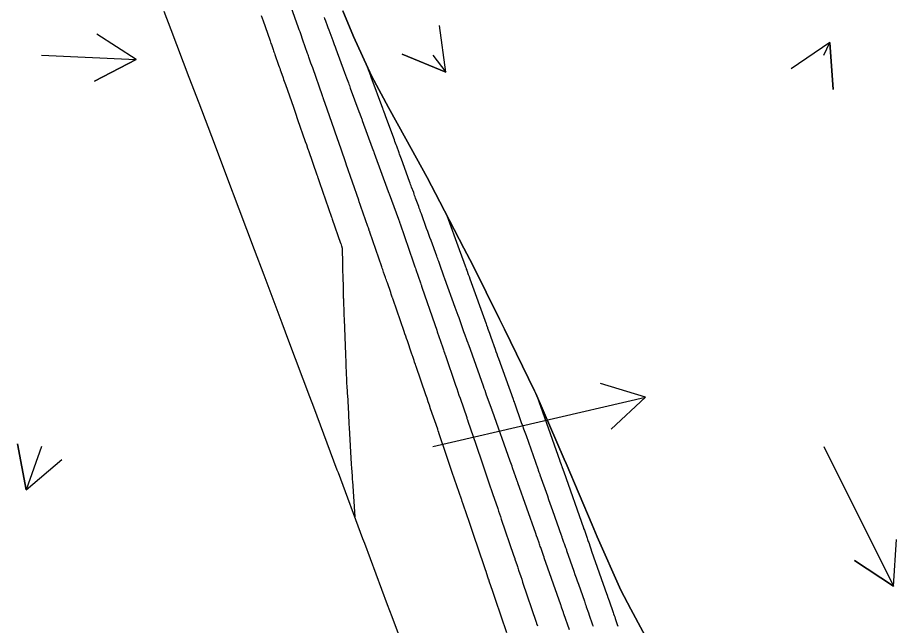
# Model space of a CAD drawing. Extents: x 954385 to 988206, y 1868364 to 1924553.
# Drawn here: x 987454.1 to 987566.4, y 1869996.1 to 1870073.7 of the extents above; entities that cross this region are included whole.
import ezdxf

# ---------------------------------------------------------------- set-up
doc = ezdxf.new("R2010")
doc.units = 0
for name, color, linetype in [('30', 7, 'Continuous'), ('Perimeter', 7, 'Continuous'), ('Slopes', 7, 'Continuous')]:
    doc.layers.add(name, color=color, linetype=linetype)

msp = doc.modelspace()

# ---------------------------------------------------------------- linework, layer by layer
at = {"layer": '30'}
for points in [[(987516.6, 1869995.11), (987515.16, 1869999.36), (987515.07, 1869999.62), (987514.99, 1869999.88), (987514.9, 1870000.14), (987514.81, 1870000.4), (987514.37, 1870001.7), (987514.33, 1870001.83), (987514.28, 1870001.96), (987514.24, 1870002.09), (987514.19, 1870002.22), (987513.95, 1870002.95), (987513.88, 1870003.15), (987513.71, 1870003.66), (987512.34, 1870007.68), (987512.21, 1870008.07), (987512.08, 1870008.45), (987511.95, 1870008.83), (987511.82, 1870009.22), (987511.07, 1870011.43), (987511.02, 1870011.56), (987510.91, 1870011.89), (987510.85, 1870012.08), (987510.81, 1870012.17), (987509.64, 1870015.61), (987509.47, 1870016.12), (987509.3, 1870016.63), (987509.12, 1870017.14), (987508.95, 1870017.65), (987507.93, 1870020.65), (987507.9, 1870020.72), (987507.83, 1870020.92), (987507.78, 1870021.07), (987507.77, 1870021.11), (987506.87, 1870023.74), (987506.72, 1870024.18), (987506.56, 1870024.62), (987506.41, 1870025.07), (987506.26, 1870025.51), (987505.01, 1870029.15), (987504.99, 1870029.21), (987504.97, 1870029.27), (987504.95, 1870029.33), (987504.93, 1870029.4), (987504.82, 1870029.71), (987504.76, 1870029.9), (987504.58, 1870030.41), (987504.54, 1870030.51), (987504.51, 1870030.62), (987504.47, 1870030.72), (987504.44, 1870030.83), (987503.89, 1870032.41), (987503.79, 1870032.71), (987503.69, 1870033.01), (987503.58, 1870033.31), (987503.48, 1870033.61), (987502.07, 1870037.7), (987502.05, 1870037.78), (987502.02, 1870037.85), (987501.99, 1870037.93), (987501.97, 1870038), (987501.84, 1870038.38), (987501.76, 1870038.61), (987501.34, 1870039.83), (987501.28, 1870040), (987501.22, 1870040.17), (987501.16, 1870040.34), (987501.1, 1870040.51), (987500.86, 1870041.2), (987500.8, 1870041.37), (987500.74, 1870041.54), (987500.69, 1870041.72), (987500.63, 1870041.89), (987499.1, 1870046.31), (987499.08, 1870046.37), (987499.06, 1870046.43), (987499.03, 1870046.49), (987499.01, 1870046.55), (987498.91, 1870046.85), (987498.85, 1870047.03), (987497.96, 1870049.59), (987497.91, 1870049.72), (987497.87, 1870049.85), (987497.75, 1870050.18), (987497.68, 1870050.38), (987496.09, 1870054.98), (987496.07, 1870055.04), (987496.02, 1870055.17), (987495.41, 1870056.91), (987495.16, 1870057.64), (987494.66, 1870059.07), (987494.57, 1870059.32), (987493.33, 1870062.89), (987493.26, 1870063.1), (987493.13, 1870063.45), (987493.11, 1870063.52), (987493.09, 1870063.59), (987493.06, 1870063.66), (987493.04, 1870063.73), (987491.79, 1870067.29), (987491.68, 1870067.6), (987491.57, 1870067.91), (987491.36, 1870068.52), (987491.31, 1870068.67), (987491.25, 1870068.83), (987491.2, 1870068.98), (987491.14, 1870069.13), (987490.54, 1870070.85), (987490.45, 1870071.11), (987490.36, 1870071.38), (987490.17, 1870071.91), (987490.08, 1870072.17), (987489.98, 1870072.43), (987489.06, 1870075.07)], [(987485.21, 1870074), (987485.33, 1870073.65), (987485.45, 1870073.3), (987486.3, 1870070.89), (987486.35, 1870070.73), (987486.41, 1870070.58), (987486.46, 1870070.42), (987486.52, 1870070.27), (987486.74, 1870069.64), (987486.79, 1870069.49), (987486.84, 1870069.33), (987486.9, 1870069.18), (987486.95, 1870069.02), (987487.44, 1870067.65), (987487.51, 1870067.44), (987487.58, 1870067.24), (987487.65, 1870067.04), (987487.72, 1870066.83), (987488.01, 1870066.01), (987488.08, 1870065.81), (987488.15, 1870065.6), (987488.23, 1870065.4), (987488.3, 1870065.19), (987489.32, 1870062.27), (987489.36, 1870062.14), (987489.41, 1870062.01), (987489.45, 1870061.88), (987489.5, 1870061.75), (987489.68, 1870061.23), (987489.77, 1870060.97), (987489.86, 1870060.71), (987490.84, 1870057.9), (987490.98, 1870057.51), (987491.14, 1870057.03), (987491.21, 1870056.84), (987491.24, 1870056.75), (987492.34, 1870053.61), (987492.37, 1870053.53), (987492.39, 1870053.45), (987492.42, 1870053.37), (987492.45, 1870053.29), (987492.58, 1870052.9), (987492.67, 1870052.66), (987494.21, 1870048.21), (987494.24, 1870048.13), (987494.3, 1870047.97), (987495.36, 1870044.9), (987495.38, 1870044.84), (987495.49, 1870044.52), (987495.51, 1870044.46), (987495.52, 1870044.4), (987495.53, 1870044.34), (987495.54, 1870044.29), (987495.59, 1870042.2), (987495.6, 1870041.87), (987495.61, 1870041.53), (987495.62, 1870041.2), (987495.63, 1870040.86), (987495.67, 1870039.03), (987495.68, 1870038.84), (987495.68, 1870038.66), (987495.7, 1870038.16), (987495.7, 1870038.11), (987495.7, 1870038.05), (987495.7, 1870037.94), (987495.7, 1870037.91), (987495.7, 1870037.89), (987495.7, 1870037.86), (987495.71, 1870037.83), (987495.79, 1870035.7), (987495.79, 1870035.62), (987495.79, 1870035.54), (987495.8, 1870035.37), (987495.8, 1870035.33), (987495.8, 1870035.29), (987495.8, 1870035.25), (987495.81, 1870035.2), (987495.99, 1870030.68), (987496, 1870030.33), (987496.02, 1870029.98), (987496.03, 1870029.63), (987496.04, 1870029.28), (987496.12, 1870027.4), (987496.12, 1870027.3), (987496.12, 1870027.2), (987496.13, 1870027.1), (987496.13, 1870027), (987496.16, 1870026.58), (987496.16, 1870026.49), (987496.17, 1870026.41), (987496.17, 1870026.32), (987496.18, 1870026.23), (987496.2, 1870025.88), (987496.2, 1870025.79), (987496.21, 1870025.71), (987496.21, 1870025.62), (987496.22, 1870025.53), (987496.36, 1870023.08), (987496.38, 1870022.64), (987496.41, 1870022.21), (987496.43, 1870021.77), (987496.45, 1870021.33), (987496.71, 1870016.64), (987496.71, 1870016.62), (987496.72, 1870016.6), (987496.72, 1870016.52), (987496.74, 1870016.29), (987496.74, 1870016.21), (987496.75, 1870016.13), (987496.82, 1870015.17), (987496.83, 1870014.99), (987496.84, 1870014.82), (987496.85, 1870014.64), (987496.86, 1870014.47), (987497.18, 1870009.91)], [(987535.52, 1869992.44), (987532.45, 1869998.14), (987531.16, 1870000.54), (987528.15, 1870007.36), (987527.5, 1870008.9), (987524.2, 1870016.72), (987523.95, 1870017.31), (987520.31, 1870025.67), (987520.14, 1870026.03), (987516.32, 1870033.89), (987515.67, 1870035.17), (987512.25, 1870042.07), (987511.11, 1870044.27), (987508.04, 1870050.18), (987506.42, 1870053.29), (987503.7, 1870058.24), (987501.48, 1870062.21), (987499.32, 1870066.27), (987497.01, 1870071.32), (987495.63, 1870074.58)], [(987493.27, 1870073.72), (987493.32, 1870073.58), (987493.37, 1870073.44), (987493.42, 1870073.29), (987493.64, 1870072.72), (987493.74, 1870072.44), (987493.85, 1870072.15), (987494.35, 1870070.8), (987494.45, 1870070.53), (987494.55, 1870070.26), (987494.65, 1870069.98), (987494.76, 1870069.71), (987495.86, 1870066.71), (987495.99, 1870066.38), (987496.11, 1870066.04), (987496.36, 1870065.38), (987496.42, 1870065.21), (987496.48, 1870065.05), (987496.54, 1870064.88), (987496.6, 1870064.71), (987497.7, 1870061.73), (987497.81, 1870061.43), (987497.99, 1870060.95), (987498.02, 1870060.85), (987498.06, 1870060.75), (987498.1, 1870060.66), (987498.13, 1870060.56), (987499.4, 1870057.09), (987499.49, 1870056.86), (987499.58, 1870056.63), (987499.6, 1870056.57), (987499.62, 1870056.51), (987499.64, 1870056.45), (987499.66, 1870056.39), (987501.45, 1870051.51), (987501.53, 1870051.27), (987501.56, 1870051.19), (987502.74, 1870047.98), (987502.74, 1870047.97), (987502.87, 1870047.61), (987502.89, 1870047.55), (987502.91, 1870047.49), (987502.94, 1870047.43), (987502.96, 1870047.36), (987504.64, 1870042.51), (987504.72, 1870042.26), (987504.86, 1870041.86), (987504.92, 1870041.7), (987504.97, 1870041.54), (987505.56, 1870039.82), (987505.63, 1870039.64), (987505.69, 1870039.47), (987505.72, 1870039.38), (987505.75, 1870039.29), (987507.4, 1870034.49), (987507.48, 1870034.26), (987507.56, 1870034.02), (987507.64, 1870033.78), (987507.72, 1870033.55), (987508.13, 1870032.36), (987508.17, 1870032.24), (987508.21, 1870032.13), (987508.25, 1870032.01), (987508.29, 1870031.9), (987508.51, 1870031.26), (987508.57, 1870031.1), (987508.64, 1870030.89), (987508.66, 1870030.83), (987508.68, 1870030.78), (987508.69, 1870030.73), (987508.71, 1870030.67), (987510.06, 1870026.74), (987510.21, 1870026.32), (987510.35, 1870025.9), (987510.49, 1870025.48), (987510.64, 1870025.07), (987511.48, 1870022.61), (987511.51, 1870022.51), (987511.58, 1870022.31), (987511.62, 1870022.2), (987511.64, 1870022.14), (987512.64, 1870019.2), (987512.81, 1870018.71), (987512.98, 1870018.21), (987513.15, 1870017.71), (987513.32, 1870017.22), (987514.53, 1870013.64), (987514.57, 1870013.53), (987514.65, 1870013.3), (987514.74, 1870013.03), (987514.79, 1870012.89), (987515.44, 1870010.98), (987515.55, 1870010.64), (987515.67, 1870010.31), (987515.78, 1870009.97), (987515.89, 1870009.64), (987517.46, 1870005.04), (987517.61, 1870004.6), (987517.64, 1870004.5), (987517.91, 1870003.71), (987517.96, 1870003.56), (987518.01, 1870003.41), (987518.06, 1870003.26), (987518.11, 1870003.12), (987518.38, 1870002.31), (987518.51, 1870001.94), (987518.63, 1870001.58), (987520.36, 1869996.47), (987520.38, 1869996.39), (987520.41, 1869996.31), (987520.52, 1869995.99)], [(987524.62, 1869995.47), (987523.91, 1869997.53), (987523.87, 1869997.62), (987523.84, 1869997.72), (987523.81, 1869997.82), (987523.77, 1869997.91), (987523.61, 1869998.39), (987523.54, 1869998.58), (987523.51, 1869998.68), (987521.4, 1870004.67), (987521.39, 1870004.73), (987521.37, 1870004.78), (987521.29, 1870005), (987520.94, 1870006), (987520.89, 1870006.15), (987520.83, 1870006.3), (987520.78, 1870006.45), (987520.73, 1870006.6), (987520.51, 1870007.21), (987520.41, 1870007.51), (987520.3, 1870007.81), (987518.03, 1870014.25), (987518.01, 1870014.3), (987517.97, 1870014.41), (987517.85, 1870014.75), (987517.83, 1870014.81), (987517.81, 1870014.87), (987517.78, 1870014.93), (987517.76, 1870014.99), (987517.35, 1870016.17), (987517.27, 1870016.39), (987517.19, 1870016.6), (987517.11, 1870016.82), (987517.04, 1870017.03), (987514.77, 1870023.42), (987514.75, 1870023.47), (987514.72, 1870023.55), (987514.64, 1870023.78), (987514.6, 1870023.89), (987514.03, 1870025.49), (987513.93, 1870025.77), (987513.83, 1870026.05), (987513.73, 1870026.33), (987513.63, 1870026.61), (987511.73, 1870031.9), (987511.72, 1870031.96), (987511.7, 1870032.01), (987511.68, 1870032.06), (987511.66, 1870032.11), (987511.54, 1870032.43), (987511.51, 1870032.54), (987511.3, 1870033.12), (987511.21, 1870033.35), (987511.13, 1870033.58), (987510.5, 1870035.34), (987510.38, 1870035.67), (987510.26, 1870036), (987510.14, 1870036.33), (987510.02, 1870036.66), (987508.7, 1870040.33), (987508.66, 1870040.45), (987508.61, 1870040.57), (987508.57, 1870040.69), (987508.52, 1870040.81), (987508.35, 1870041.3), (987508.26, 1870041.54), (987508.17, 1870041.78), (987507.9, 1870042.55), (987507.83, 1870042.72), (987507.77, 1870042.88), (987507.71, 1870043.05), (987507.65, 1870043.22), (987506.93, 1870045.22), (987506.78, 1870045.61), (987506.64, 1870046), (987506.5, 1870046.39), (987506.36, 1870046.78), (987505.68, 1870048.66), (987505.59, 1870048.89), (987505.51, 1870049.13), (987505.42, 1870049.36), (987505.34, 1870049.59), (987504.95, 1870050.64), (987504.89, 1870050.82), (987504.82, 1870051), (987504.76, 1870051.17), (987504.7, 1870051.35), (987504.44, 1870052.06), (987504.37, 1870052.23), (987504.31, 1870052.41), (987504.24, 1870052.58), (987504.18, 1870052.76), (987503.13, 1870055.64), (987503.05, 1870055.84), (987502.98, 1870056.05), (987502.9, 1870056.25), (987502.83, 1870056.45), (987502.53, 1870057.27), (987502.46, 1870057.48), (987502.38, 1870057.68), (987502.31, 1870057.88), (987502.23, 1870058.09), (987501.16, 1870061.02), (987501.05, 1870061.29), (987500.89, 1870061.75), (987500.85, 1870061.84), (987500.82, 1870061.93), (987500.79, 1870062.02), (987500.75, 1870062.11), (987499.28, 1870066.11), (987499.24, 1870066.23), (987499.23, 1870066.26), (987498.81, 1870067.39)], [(987508.95, 1870048.43), (987510.53, 1870044.09), (987510.57, 1870043.97), (987510.65, 1870043.74), (987511.29, 1870041.99), (987511.34, 1870041.85), (987511.39, 1870041.71), (987511.43, 1870041.58), (987511.48, 1870041.44), (987511.68, 1870040.9), (987511.78, 1870040.62), (987511.88, 1870040.35), (987513.96, 1870034.57), (987514.02, 1870034.4), (987514.12, 1870034.14), (987514.15, 1870034.05), (987514.39, 1870033.39), (987514.43, 1870033.26), (987514.48, 1870033.14), (987514.52, 1870033.01), (987514.56, 1870032.89), (987515.11, 1870031.36), (987515.22, 1870031.06), (987515.33, 1870030.76), (987515.43, 1870030.47), (987515.54, 1870030.17), (987517.4, 1870024.97), (987517.43, 1870024.9), (987517.48, 1870024.76), (987517.53, 1870024.62), (987517.55, 1870024.56), (987517.57, 1870024.5), (987518.45, 1870022), (987518.61, 1870021.58), (987518.76, 1870021.15), (987518.91, 1870020.73), (987519.06, 1870020.3), (987520.57, 1870016.04), (987520.6, 1870015.98), (987520.62, 1870015.91), (987520.71, 1870015.64), (987520.78, 1870015.46), (987520.81, 1870015.38), (987520.84, 1870015.29), (987521.79, 1870012.59), (987521.95, 1870012.13), (987522.12, 1870011.66), (987522.28, 1870011.2), (987522.45, 1870010.74), (987523.56, 1870007.59), (987523.59, 1870007.49), (987523.63, 1870007.39), (987523.66, 1870007.29), (987523.7, 1870007.19), (987523.87, 1870006.7), (987523.94, 1870006.5), (987524.11, 1870006.01), (987524.15, 1870005.91), (987524.18, 1870005.82), (987524.22, 1870005.72), (987524.25, 1870005.62), (987525.17, 1870002.99), (987525.32, 1870002.57), (987525.46, 1870002.15), (987525.61, 1870001.73), (987525.76, 1870001.31), (987526.52, 1869999.15), (987526.58, 1869998.98), (987526.64, 1869998.8), (987526.7, 1869998.62), (987526.76, 1869998.44), (987527.04, 1869997.65), (987527.14, 1869997.37), (987527.23, 1869997.09), (987527.43, 1869996.53), (987527.48, 1869996.39), (987527.53, 1869996.25), (987527.58, 1869996.11), (987527.63, 1869995.97)], [(987520.43, 1870025.39), (987523.38, 1870017.09), (987523.4, 1870017.02), (987523.55, 1870016.62), (987523.57, 1870016.55), (987523.6, 1870016.48), (987523.62, 1870016.41), (987523.65, 1870016.34), (987523.8, 1870015.9), (987523.89, 1870015.66), (987526.4, 1870008.54), (987526.43, 1870008.45), (987526.52, 1870008.21), (987526.88, 1870007.18), (987526.93, 1870007.04), (987526.98, 1870006.91), (987527.02, 1870006.77), (987527.07, 1870006.63), (987527.26, 1870006.09), (987527.36, 1870005.82), (987527.45, 1870005.55), (987529.39, 1870000.01), (987529.42, 1869999.94), (987529.44, 1869999.88), (987529.46, 1869999.81), (987529.49, 1869999.74), (987529.61, 1869999.4), (987529.68, 1869999.2), (987530.19, 1869997.71), (987530.26, 1869997.52), (987530.33, 1869997.32), (987530.4, 1869997.13), (987530.46, 1869996.94), (987530.73, 1869996.17), (987530.8, 1869995.97)]]:
    msp.add_lwpolyline(points, dxfattribs=at)
at = {"layer": 'Perimeter'}
for points in [[(987504.5, 1869990.27), (987501.94, 1869997.15), (987501.36, 1869998.69), (987498.44, 1870006.53), (987498.22, 1870007.12), (987495.07, 1870015.54), (987494.93, 1870015.91), (987491.92, 1870023.96), (987491.42, 1870025.28), (987488.75, 1870032.38), (987487.9, 1870034.66), (987485.58, 1870040.8), (987484.36, 1870044.03), (987482.4, 1870049.22), (987480.82, 1870053.41), (987479.22, 1870057.64), (987477.27, 1870062.78), (987476.02, 1870066.06), (987473.71, 1870072.16), (987472.82, 1870074.49)], [(987495.63, 1870074.58), (987497.01, 1870071.32), (987499.32, 1870066.27), (987501.48, 1870062.21), (987503.7, 1870058.24), (987506.42, 1870053.29), (987508.04, 1870050.18), (987511.11, 1870044.27), (987512.25, 1870042.07), (987515.67, 1870035.17), (987516.32, 1870033.89), (987520.14, 1870026.03), (987520.31, 1870025.67), (987523.95, 1870017.31), (987524.2, 1870016.72), (987527.5, 1870008.9), (987528.15, 1870007.36), (987531.16, 1870000.54), (987532.45, 1869998.14), (987535.52, 1869992.44)]]:
    msp.add_lwpolyline(points, dxfattribs=at)
at = {"layer": 'Slopes'}
for points in [[(987507.13, 1870068.93), (987508.8, 1870066.76), (987503.25, 1870069.04), (987508.8, 1870066.76), (987508.01, 1870072.7)], [(987457.13, 1870068.93), (987469.24, 1870068.37), (987463.91, 1870065.61), (987469.24, 1870068.37), (987464.18, 1870071.61)], [(987557.13, 1870068.93), (987557.91, 1870070.53), (987558.33, 1870064.55), (987557.91, 1870070.53), (987552.94, 1870067.18)], [(987507.13, 1870018.93), (987534.32, 1870025.21), (987529.93, 1870021.11), (987534.32, 1870025.21), (987528.58, 1870026.96)], [(987457.13, 1870018.93), (987455.18, 1870013.36), (987454.07, 1870019.26), (987455.18, 1870013.36), (987459.73, 1870017.27)], [(987557.13, 1870018.93), (987566.04, 1870001.05), (987561.04, 1870004.36), (987566.04, 1870001.05), (987566.41, 1870007.04)]]:
    msp.add_lwpolyline(points, dxfattribs=at)

doc.saveas('drawing.dxf')
